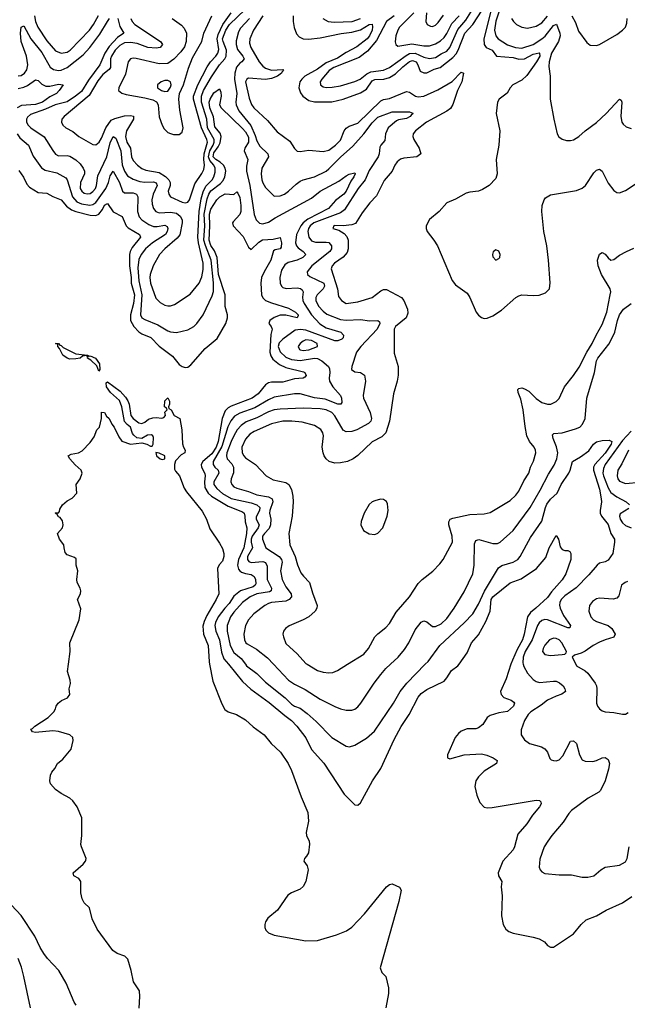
# Model space of a CAD drawing. Header units: inches. Extents: x 1694797 to 1849917, y 907313 to 1017959.
# Tile 268 of 656: x 1704381 to 1708604, y 977636 to 984483. Entities that reach past the tile are written whole.
import ezdxf

# ---------------------------------------------------------------- set-up
doc = ezdxf.new("R2010")
doc.units = ezdxf.units.IN
doc.header["$MEASUREMENT"] = 0
doc.layers.add('B7907', color=7, linetype='Continuous')
doc.layers.add('B7908', color=7, linetype='Continuous')

msp = doc.modelspace()

# ---------------------------------------------------------------- linework, layer by layer
at = {"layer": 'B7907', "color": 5}
for points, elevation in [([(1705210.3, 977609.7), (1705216.5, 977690), (1705212.7, 977730), (1705172.2, 977792.2), (1705156.6, 977870), (1705133.5, 977950), (1705111.1, 977971.1), (1705059.1, 977990), (1705028.7, 978008.7), (1704919, 978159), (1704884.8, 978230), (1704866.6, 978306.6), (1704830, 978341.6), (1704815.3, 978370), (1704806.8, 978410), (1704806.3, 978490), (1704791.1, 978511.1), (1704757.2, 978530), (1704753.2, 978550), (1704822.7, 978610), (1704839.3, 978630), (1704840.9, 978639.1), (1704842, 978650), (1704809.3, 978730), (1704806.8, 978746.8), (1704812.3, 978810), (1704811.9, 978931.9), (1704780.9, 979010), (1704749.7, 979049.7), (1704729.6, 979069.6), (1704670, 979100.9), (1704629.2, 979130), (1704594, 979170), (1704589.2, 979190), (1704594, 979230), (1704604, 979250), (1704625.6, 979274.4), (1704644, 979310), (1704680.2, 979339.8), (1704739, 979410), (1704753.2, 979470), (1704749.2, 979490), (1704729, 979510), (1704650, 979533.1), (1704610, 979538.3), (1704490, 979526), (1704469, 979530), (1704458, 979550), (1704470, 979553), (1704487, 979570), (1704579.3, 979630), (1704617.2, 979670), (1704629, 979690), (1704634, 979710), (1704648.7, 979730), (1704672.3, 979747.7), (1704712.3, 979767.7), (1704729, 979790), (1704724, 979830), (1704732.9, 979867.1), (1704732.7, 979890), (1704713.2, 979950), (1704719.8, 980000)], 680), ([(1705700.7, 980000), (1705722.4, 979882.4), (1705784.6, 979724.6), (1705806.8, 979686.8), (1705830, 979670.1), (1705887.2, 979650), (1705950, 979613.7), (1706004.5, 979564.5), (1706079, 979510), (1706128.3, 979448.3), (1706193.9, 979390), (1706247.1, 979310), (1706270, 979262.3), (1706337.8, 979077.8), (1706383.8, 978970), (1706388.2, 978910), (1706371.8, 978830), (1706374.3, 978810), (1706392.2, 978770), (1706395.1, 978750), (1706387, 978690), (1706374.9, 978665.1), (1706359.5, 978650), (1706354.6, 978630), (1706379.1, 978599.1), (1706385.4, 978570), (1706369, 978490), (1706350, 978454.9), (1706330, 978435.8), (1706269.4, 978410.6), (1706244.4, 978395.6), (1706171.7, 978290), (1706105.3, 978234.7), (1706090.1, 978210), (1706084.7, 978190), (1706085.5, 978170), (1706092.1, 978152.1), (1706110, 978132.1), (1706150, 978116.3), (1706370, 978076.2), (1706450, 978078.3), (1706582.3, 978117.7), (1706653.1, 978146.9), (1706688.4, 978171.6), (1706776.1, 978263.9), (1706930, 978453), (1706950, 978467.7), (1706970, 978472.7), (1707021, 978450), (1707032, 978430), (1707015.2, 978350), (1706885.2, 977890), (1706896.8, 977856.8), (1706925.5, 977830), (1706943.8, 977750), (1706943.1, 977710), (1706924.9, 977610)], 680), ([(1705831.4, 980000), (1705930, 979879.7), (1705987.2, 979827.2), (1706115.6, 979735.6), (1706223.6, 979643.6), (1706270.8, 979610), (1706307.5, 979570), (1706369, 979489), (1706410, 979407.2), (1706493.6, 979313.6), (1706636.7, 979096.7), (1706710, 979022.8), (1706730, 979020.7), (1706750, 979037.3), (1706833.5, 979190), (1706890, 979275.8), (1706982.8, 979477.2), (1707032.6, 979567.4), (1707088.1, 979650), (1707150, 979771.4), (1707170, 979796), (1707210, 979824.8), (1707330, 979883.5), (1707350, 979905), (1707382.5, 979957.5), (1707427, 979990), (1707434, 980000)], 720), ([(1705950.3, 980000), (1705958, 979990), (1706030, 979935.4), (1706090, 979876.1), (1706226.1, 979766.1), (1706270, 979723.5), (1706290, 979709.4), (1706330, 979695.5), (1706378.1, 979658.1), (1706441.5, 979601.5), (1706550, 979491.5), (1706650, 979430.3), (1706672.7, 979427.3), (1706710, 979438.7), (1706790, 979486), (1706845.6, 979534.4), (1706978.4, 979730), (1707025.8, 979810), (1707071.1, 979868.9), (1707199.4, 980000)], 740), ([(1706145.5, 980000), (1706250, 979889.3), (1706290, 979861), (1706364.7, 979824.7), (1706470, 979756.8), (1706570, 979707.2), (1706610, 979691.3), (1706650, 979682), (1706690, 979682.3), (1706710, 979688.9), (1706730, 979703.7), (1706752.4, 979730), (1706844.5, 979870), (1706890.5, 979929.5), (1706926, 979970), (1706957.9, 980000)], 760), ([(1706378.5, 980000), (1706450, 979956.1), (1706490, 979944.7), (1706530, 979941.5), (1706556.4, 979943.6), (1706590, 979957), (1706659.5, 980000)], 780), ([(1707795, 980000), (1707761.8, 979898.2), (1707721.5, 979810), (1707726.4, 979790), (1707746.3, 979770), (1707797.1, 979750), (1707815.8, 979735.8), (1707820.3, 979730), (1707812.3, 979710), (1707770, 979671.6), (1707710, 979663), (1707650, 979645), (1707630.7, 979629.3), (1707599.3, 979580.7), (1707570, 979558.2), (1707550, 979551.4), (1707490, 979550.5), (1707450, 979536.2), (1707430, 979519.9), (1707406.8, 979490), (1707354.6, 979370), (1707354, 979350), (1707370, 979342.6), (1707470, 979371), (1707590, 979377.1), (1707628.1, 979368.1), (1707670.4, 979350), (1707698.4, 979330), (1707694.9, 979310), (1707610, 979257.8), (1707570, 979218.5), (1707550.2, 979190), (1707543.6, 979150), (1707556.9, 979090), (1707579.2, 979039.2), (1707610, 979007.4), (1707630, 979002.3), (1707663.8, 979003.8), (1707970, 979056.3), (1707993.4, 979053.4), (1708003.1, 979043.1), (1708004.6, 979030), (1707994, 979010), (1707944.9, 978950), (1707905.6, 978890), (1707842, 978818), (1707820.1, 978730), (1707810.1, 978710), (1707738, 978630), (1707706.3, 978550), (1707708.9, 978530), (1707732, 978490), (1707726.4, 978453.6), (1707735.1, 978390), (1707730.2, 978250.2), (1707740.8, 978190), (1707758.3, 978158.3), (1707781.3, 978141.3), (1707810.7, 978130), (1707950, 978102.6), (1707990.1, 978090.1), (1708027.2, 978070), (1708050, 978045.5), (1708070, 978032.4), (1708090, 978034), (1708230, 978126.4), (1708283, 978190), (1708317.8, 978222.2), (1708390, 978250.3), (1708456, 978290), (1708570, 978340.2), (1708634.3, 978385.7)], 720), ([(1707880.5, 980000), (1707884.6, 979984.6), (1707910, 979939.5), (1707950, 979893.4), (1707970, 979879.5), (1707993.4, 979873.4), (1708090, 979883.9), (1708110, 979881.9), (1708132, 979872), (1708156.9, 979850), (1708170.2, 979830), (1708174.6, 979810), (1708148.2, 979791.8), (1708110, 979779.6), (1708050, 979749.9), (1708004.7, 979715.3), (1707932.3, 979670), (1707915, 979650), (1707890.2, 979610), (1707865.1, 979545.1), (1707866.4, 979510), (1707890, 979475.5), (1707924, 979450), (1708007.1, 979427.1), (1708030, 979413.4), (1708048.5, 979390), (1708064.7, 979344.7), (1708075.2, 979335.2), (1708090, 979330.5), (1708110, 979328.5), (1708130, 979336.4), (1708155.3, 979364.7), (1708210, 979464.9), (1708230, 979468.5), (1708250.3, 979450), (1708270.3, 979370), (1708290, 979335.5), (1708310, 979327), (1708363.9, 979323.9), (1708390, 979330.3), (1708430, 979350.3), (1708450, 979352), (1708470, 979339.1), (1708479.6, 979310), (1708473.6, 979270), (1708449.3, 979190.7), (1708416.8, 979123.2), (1708404.9, 979110), (1708331.9, 979068.1), (1708216.6, 978983.4), (1708197.4, 978962.6), (1708158.3, 978901.7), (1708078.7, 978810), (1708050.3, 978770), (1708026.7, 978730), (1707995.6, 978644.4), (1707991.8, 978590), (1707998, 978570), (1708010, 978555.8), (1708030, 978546.4), (1708130, 978536.5), (1708215, 978535), (1708290, 978520.2), (1708330, 978518.8), (1708372, 978530), (1708419.3, 978570), (1708450, 978588.2), (1708550, 978603.7), (1708590, 978626.4), (1708603.5, 978650), (1708617.6, 978730)], 740), ([(1708245.6, 980000), (1708250.6, 979990), (1708310, 979955.3), (1708330, 979938.7), (1708380.8, 979870), (1708390.2, 979850), (1708392.8, 979830), (1708390.4, 979730), (1708395.5, 979710), (1708410, 979690.7), (1708430, 979676.3), (1708450, 979670.4), (1708510, 979665.5), (1708570, 979652.2), (1708590, 979654.4), (1708610, 979664.9)], 760), ([(1704773, 977630), (1704759.7, 977650), (1704703.5, 977783.5), (1704653.3, 977870), (1704574, 977954), (1704548.5, 977988.5), (1704522.2, 978030), (1704485.8, 978110), (1704392.2, 978252.2), (1704324.4, 978324.4)], 720), ([(1704456.4, 977610), (1704410.7, 977830), (1704393.7, 977893.7), (1704370, 977953.3)], 740)]:
    msp.add_lwpolyline(points, dxfattribs=dict(at, elevation=elevation))
at = {"layer": 'B7908', "color": 5}
for points, elevation in [([(1705063.2, 984490), (1705076.4, 984436.4), (1705104, 984390), (1705060.3, 984359.7), (1705003.5, 984296.5), (1704972.7, 984250), (1704937.2, 984170), (1704858.7, 984061.3), (1704810, 983983.9), (1704769.6, 983950), (1704710, 983910.6), (1704626.9, 983890), (1704560.1, 983859.9), (1704456.2, 983823.8), (1704434.5, 983805.5), (1704428, 983790), (1704429.1, 983770), (1704439.1, 983750), (1704458, 983730), (1704550, 983669.2), (1704610, 983572.9), (1704630, 983548.4), (1704650, 983536.6), (1704710, 983539), (1704730, 983534.2), (1704770, 983509.3), (1704800.8, 983480.8), (1704822.4, 983450), (1704830.3, 983430), (1704830.3, 983410), (1704803, 983350), (1704802.1, 983310), (1704813.5, 983290), (1704830, 983277.3), (1704850, 983272), (1704870, 983275.1), (1704890, 983287.2), (1704907.8, 983310), (1704914.9, 983330), (1704923, 983397), (1704985.7, 983530), (1705010, 983626.3), (1705030, 983671.3), (1705050, 983658.5), (1705084.2, 983570), (1705093.6, 983473.6), (1705108.7, 983428.7), (1705130, 983398.1), (1705170, 983372.7), (1705216.9, 983356.9), (1705250, 983352), (1705310, 983354.8), (1705328.4, 983348.4), (1705335.4, 983330), (1705308.5, 983270), (1705298.9, 983230), (1705300.6, 983200.6), (1705310.2, 983170), (1705327.9, 983147.9), (1705350, 983138.9), (1705430, 983143.6), (1705470, 983136.5), (1705496.8, 983116.8), (1705509.7, 983090), (1705510.9, 983070), (1705493, 982987), (1705476.3, 982963.7), (1705388.6, 982890), (1705352.4, 982850), (1705309.4, 982770), (1705288.4, 982710), (1705285.8, 982690), (1705290.7, 982650), (1705327.1, 982547.1), (1705356.5, 982516.5), (1705390, 982498.6), (1705410, 982493.4), (1705430, 982493.4), (1705457.7, 982502.3), (1705565.1, 982574.9), (1705629, 982650), (1705646.5, 982693.5), (1705654.9, 982745.1), (1705655.2, 982790), (1705623.5, 982930), (1705619.6, 982970), (1705628.8, 983150), (1705642.4, 983237.6), (1705655, 983285), (1705675.2, 983324.8), (1705717.7, 983370), (1705729.5, 983390), (1705738.6, 983421.4), (1705740.1, 983450), (1705730.9, 983470), (1705702.9, 983502.9), (1705693.9, 983530), (1705701.9, 983570), (1705726.5, 983610), (1705733, 983630), (1705731.6, 983650), (1705686.6, 983730), (1705682.2, 983790), (1705645, 983910), (1705643.3, 983950), (1705658.3, 983990), (1705714.4, 984085.6), (1705769.9, 984170), (1705805.8, 984210), (1705815.6, 984230), (1705817.8, 984270), (1705793.8, 984330), (1705791, 984350), (1705813.4, 984410), (1705839.2, 984450), (1705946.9, 984553.1)], 760), ([(1706280.9, 984510), (1706281.4, 984470), (1706288.4, 984428.4), (1706305.3, 984385.3), (1706323.3, 984363.2), (1706350, 984348.9), (1706388.1, 984348.1), (1706470, 984356.2), (1706614.3, 984385.7), (1706690, 984395.6), (1706750, 984412.7), (1706810, 984448.5), (1706830, 984452.6), (1706833.6, 984433.6), (1706830.1, 984410.1), (1706812.5, 984370), (1706795.7, 984350), (1706725, 984295), (1706650, 984255.1), (1706590, 984215.5), (1706510, 984182.7), (1706450, 984139), (1706363, 984090), (1706340.8, 984070), (1706327.3, 984050), (1706320.1, 984010), (1706333.1, 983973.1), (1706349.4, 983950), (1706390, 983920.7), (1706430.6, 983910.6), (1706550, 983910.6), (1706630, 983929.6), (1706750, 983973.8), (1706790, 983999.9), (1706830, 984058.3), (1706850, 984067), (1706910.5, 984069.5), (1706950, 984081.7), (1706993.1, 984106.9), (1707044.3, 984155.7), (1707090, 984190.9), (1707110, 984199), (1707135.6, 984190), (1707148.6, 984170), (1707164.8, 984124.8), (1707190, 984112.6), (1707210, 984114.1), (1707261.6, 984138.4), (1707302.9, 984150), (1707390, 984219.9), (1707414.3, 984245.7), (1707428.1, 984270), (1707474.8, 984390), (1707529.2, 984450), (1707595.5, 984550)], 820), ([(1706983.2, 984510), (1706930, 984469.2), (1706861.5, 984338.5), (1706797.2, 984262.8), (1706739.5, 984220.5), (1706564.8, 984150), (1706532, 984130), (1706480.2, 984070), (1706470.2, 984050), (1706471.6, 984030), (1706490, 984016.9), (1706510, 984011.7), (1706552.8, 984012.8), (1706610, 984022), (1706710, 984051.9), (1706747.7, 984070), (1706794.5, 984105.5), (1706820.8, 984119.2), (1706910, 984132.5), (1706950, 984149.3), (1707065.7, 984234.3), (1707090, 984246.7), (1707130, 984250.4), (1707190, 984222.2), (1707230, 984213.4), (1707270, 984220.4), (1707310, 984246.2), (1707350, 984264.4), (1707370.6, 984290), (1707425.9, 984414.1), (1707480.9, 984479.1), (1707550, 984589.6)], 840), ([(1707661.2, 984570), (1707607, 984350), (1707608.6, 984310), (1707623.4, 984290), (1707664, 984270), (1707694.6, 984230), (1707810, 984219), (1707850, 984208.1), (1707890, 984211), (1707950, 984241.9), (1707992, 984252), (1707994.3, 984250), (1707995.1, 984230), (1707973.1, 984190), (1707905.9, 984094.1), (1707870, 984061.3), (1707808.8, 984030), (1707790.3, 984010), (1707769.3, 983970.7), (1707712.7, 983930), (1707701.3, 983910), (1707692.2, 983830), (1707718, 983710), (1707711.8, 983610), (1707692.2, 983510), (1707699.5, 983410), (1707690, 983379.3), (1707643, 983330), (1707598.2, 983301.8), (1707570, 983291.1), (1707510, 983284), (1707484.5, 983275.5), (1707410, 983233.6), (1707350, 983209.6), (1707295.8, 983150), (1707230, 983094), (1707206.7, 983050), (1707205.3, 983030), (1707212.4, 983010), (1707259.5, 982950), (1707283.7, 982910), (1707387.2, 982670), (1707410, 982639.5), (1707490, 982580.5), (1707510.3, 982550), (1707553.4, 982450), (1707570, 982427.3), (1707590, 982410.7), (1707610, 982404.9), (1707630, 982408), (1707670, 982424.4), (1707730, 982463), (1707828.8, 982551.2), (1707850, 982563.1), (1707870, 982568.7), (1707950, 982564.4), (1707990, 982568.2), (1708035.6, 982584.4), (1708062.7, 982610), (1708067.8, 982652.2), (1708055.6, 982810), (1708044, 982910), (1708023, 983010), (1708009.7, 983150), (1708013, 983190), (1708026, 983230), (1708035.2, 983244.8), (1708070, 983265.3), (1708250, 983296), (1708290, 983310.3), (1708313.1, 983330), (1708370, 983417.4), (1708390, 983435.3), (1708410, 983442.3), (1708430, 983430.3), (1708470, 983344.9), (1708510, 983294.6), (1708530, 983281.7), (1708550, 983279.6), (1708590, 983294.4), (1708672.7, 983347.3)], 820), ([(1704370, 984092), (1704390, 984095.1), (1704413.7, 984110), (1704430, 984134.3), (1704438, 984170), (1704427.4, 984230), (1704391.2, 984330), (1704386.1, 984390), (1704390, 984430.4), (1704410, 984439.5), (1704458.1, 984350), (1704534, 984254), (1704593.5, 984153.5), (1704615.4, 984135.4), (1704650, 984129), (1704670, 984132.9), (1704710, 984151.1), (1704822.2, 984237.8), (1704868.5, 984290), (1704938.5, 984381.5), (1704990, 984471.2), (1705005, 984490)], 760), ([(1704484, 984510), (1704490.1, 984470), (1704506.7, 984430), (1704570, 984334.6), (1704630, 984266.8), (1704670, 984250.7), (1704710, 984257.9), (1704732.1, 984270), (1704866.1, 984410), (1704894.7, 984450), (1704928.9, 984511.1)], 780), ([(1705152.1, 984490), (1705161.9, 984470), (1705181, 984450), (1705360.2, 984330), (1705372.7, 984310), (1705356.1, 984290), (1705330, 984285), (1705271.1, 984290), (1705197.3, 984317.3), (1705150, 984323.9), (1705110, 984321.3), (1705076.3, 984303.7), (1705044.9, 984270), (1705019.8, 984230), (1705013, 984210), (1705011.1, 984150), (1705002.5, 984137.5), (1704959.5, 984100.5), (1704923, 984057), (1704863.5, 983956.5), (1704688.9, 983810), (1704672.9, 983790), (1704670.3, 983770), (1704681.1, 983750), (1704702, 983730), (1704750, 983704.7), (1704791.2, 983671.2), (1704890, 983615.5), (1704910, 983613.6), (1704933.7, 983630), (1704950, 983658.3), (1704978.9, 983730), (1705016.8, 983783.2), (1705043.2, 983796.8), (1705110, 983813.7), (1705150, 983815.6), (1705171.4, 983811.4), (1705172.5, 983790), (1705123.4, 983710), (1705117.3, 983670), (1705126.2, 983630), (1705151, 983590), (1705158.8, 983530), (1705170, 983503.2), (1705198.6, 983470), (1705230, 983447.3), (1705256.8, 983436.8), (1705350, 983420.6), (1705393.3, 983393.3), (1705418.2, 983370), (1705426.8, 983350), (1705426.4, 983330), (1705413.8, 983290), (1705416.5, 983270), (1705429, 983250), (1705510, 983214.2), (1705530, 983209.4), (1705550, 983214.3), (1705561.8, 983230), (1705598, 983342), (1705646.7, 983413.3), (1705659.6, 983440.4), (1705665.7, 983470), (1705661.6, 983510), (1705663.6, 983550), (1705685.5, 983630), (1705681.7, 983650), (1705644.1, 983730), (1705589.2, 983930), (1705589.4, 983950), (1705619.1, 984030), (1705684.4, 984155.6), (1705707.1, 984190), (1705745, 984230), (1705758, 984250), (1705764.6, 984275.4), (1705754, 984350), (1705761.3, 984378.7), (1705791.7, 984450), (1705850.5, 984530)], 780), ([(1705441.1, 984490), (1705504.9, 984444.9), (1705523.9, 984423.9), (1705539.2, 984390), (1705538.6, 984330), (1705525.3, 984294.7), (1705500.2, 984259.8), (1705452.5, 984207.5), (1705410, 984179.1), (1705350, 984174.7), (1705190, 984212.8), (1705170, 984215.4), (1705150, 984209.9), (1705135.6, 984190), (1705116.1, 984103.9), (1705069.4, 984010), (1705068.3, 983990), (1705091.4, 983971.4), (1705121.5, 983961.5), (1705250, 983939.9), (1705305.8, 983925.8), (1705331.7, 983911.7), (1705342.9, 983890), (1705350, 983808), (1705370, 983750.4), (1705384.7, 983724.7), (1705410, 983699.1), (1705430, 983690.2), (1705450, 983683.9), (1705490, 983684.7), (1705510, 983700.3), (1705516.7, 983730), (1705493.8, 983853.8), (1705486.4, 983930), (1705490.5, 983970), (1705519.4, 984030), (1705554.6, 984145.4), (1705582.8, 984217.2), (1705647.1, 984330), (1705659.7, 984390), (1705715.5, 984510)], 820), ([(1705978.3, 984490), (1705916.5, 984423.5), (1705901.4, 984398.6), (1705885.4, 984334.6), (1705885.3, 984310), (1705895.6, 984275.6), (1705932.3, 984230), (1705941.7, 984210), (1705925.7, 984190), (1705910, 984180.1), (1705888.4, 984151.6), (1705875, 984110), (1705873.7, 984070), (1705890.4, 983970), (1705884, 983910), (1705886.2, 983890), (1705904.3, 983850), (1705986.8, 983746.8), (1706018.3, 983678.3), (1706030, 983639.6), (1706050, 983603.1), (1706105.3, 983550), (1706109.2, 983530), (1706064.6, 983450), (1706059, 983410), (1706063.5, 983370), (1706070, 983348.5), (1706090, 983316), (1706150, 983256.5), (1706190, 983257.3), (1706220.7, 983270), (1706250, 983289.2), (1706301.3, 983338.7), (1706330, 983359.7), (1706350, 983369.2), (1706430, 983391), (1706509.7, 983430), (1706530, 983444.6), (1706610, 983527.3), (1706695.7, 983604.3), (1706773.1, 983690), (1706830, 983765), (1706870, 983803.9), (1706970, 983841.4), (1707090, 983842.3), (1707113.8, 983833.8), (1707115.5, 983830), (1707100.5, 983819.5), (1707095.5, 983810), (1707070, 983795), (1707012.8, 983787.2), (1706999.6, 983780.4), (1706942.3, 983730), (1706923.2, 983690), (1706917.9, 983642.1), (1706890.2, 983610), (1706884.7, 983595.3), (1706878.9, 983550), (1706871.4, 983530), (1706810, 983434.8), (1706782.2, 983370), (1706733.7, 983310), (1706639.3, 983160.7), (1706610, 983139.9), (1706425.3, 983070), (1706400.2, 983050), (1706387.7, 983030), (1706383.7, 983010), (1706390.8, 982970.8), (1706410, 982946), (1706436.7, 982936.7), (1706510, 982936.7), (1706530, 982932.4), (1706547.8, 982910), (1706546.7, 982890), (1706535.4, 982870), (1706410.9, 982770), (1706377.8, 982730), (1706380.2, 982710), (1706396.7, 982696.7), (1706495, 982650), (1706499.6, 982630), (1706490.7, 982610), (1706447.3, 982570), (1706438.2, 982550), (1706438.8, 982530), (1706457.1, 982490), (1706490, 982454.8), (1706515.6, 982435.6), (1706610, 982396.9), (1706650, 982393.3), (1706750, 982397.2), (1706811.3, 982388.7), (1706870.2, 982390.2), (1706881.6, 982381.6), (1706884.6, 982370), (1706866.3, 982330), (1706751.9, 982210), (1706722, 982170), (1706690.3, 982070), (1706687.8, 982050), (1706710, 982034.9), (1706750, 982029.1), (1706776.9, 982010), (1706783, 981970), (1706768.7, 981870), (1706770.2, 981850), (1706817.4, 981750), (1706825.1, 981710), (1706820.9, 981690), (1706804.7, 981675.3), (1706724.9, 981630), (1706690, 981619.6), (1706650, 981617.3), (1706629, 981629), (1706570, 981729), (1706551.1, 981750), (1706510, 981770.3), (1706470, 981777), (1706350, 981782.2), (1706190, 981774.7), (1706150, 981769.1), (1706110, 981755.4), (1706030, 981713.1), (1705954.5, 981685.5), (1705918.9, 981661.1), (1705893.3, 981630), (1705870, 981588.4), (1705850, 981549), (1705820.5, 981470), (1705817.9, 981450), (1705821.6, 981430), (1705855.1, 981395.1), (1705867.5, 981370), (1705867.4, 981332.6), (1705850.1, 981290), (1705847.8, 981270), (1705855.4, 981250), (1705870, 981234.7), (1705890, 981224.4), (1705970, 981201.1), (1706030, 981178.1), (1706110, 981165), (1706134.4, 981150), (1706139.4, 981130), (1706118.7, 981070), (1706116.4, 981050), (1706127.2, 981010), (1706124.8, 980970), (1706114.6, 980945.4), (1706081.5, 980910), (1706069.1, 980890), (1706068.4, 980870), (1706091.9, 980810), (1706183, 980750), (1706200.7, 980730), (1706205.6, 980710), (1706193.3, 980650), (1706206, 980590), (1706230, 980539.3), (1706268.5, 980490), (1706271, 980470), (1706254.7, 980450), (1706230, 980439.9), (1706130.7, 980429.3), (1706110, 980422.6), (1706084.6, 980410), (1706008.3, 980350), (1705972, 980310), (1705950.2, 980270), (1705937.8, 980210), (1705942.2, 980170), (1705952.3, 980150), (1705962, 980142), (1706025.7, 980105.7), (1706104, 980044), (1706145.5, 980000)], 760), ([(1706069.7, 984510), (1706005.3, 984410), (1705980.5, 984350), (1705978.7, 984318.7), (1705987.5, 984290), (1706045.2, 984190), (1706070, 984159.8), (1706090, 984145.5), (1706130, 984132.9), (1706210, 984137.4), (1706215, 984130), (1706202, 984118), (1706199.8, 984110), (1706173.1, 984090), (1706130, 984073), (1706090, 984067.4), (1705970, 984075.8), (1705959.1, 984070), (1705950.8, 984050), (1705976, 983936), (1705992.6, 983892.6), (1706008.2, 983870), (1706102.1, 983782.1), (1706170, 983703.6), (1706258.1, 983638.1), (1706290, 983588), (1706310, 983568.9), (1706330, 983566.5), (1706390, 983574.3), (1706490, 983565.5), (1706530, 983575.3), (1706575.4, 983610), (1706610, 983645), (1706636.3, 983710), (1706650.8, 983729.2), (1706670, 983743), (1706730, 983762.6), (1706890, 983919.6), (1706910, 983927.8), (1706950, 983935), (1707070, 983983.6), (1707090, 983979.4), (1707132, 983952), (1707150, 983947.4), (1707190, 983950.9), (1707286.1, 983993.9), (1707386.5, 984053.5), (1707450, 984117.2), (1707464.4, 984110), (1707454.4, 984050), (1707423.5, 983990), (1707390, 983893.3), (1707373.8, 983866.2), (1707350, 983846.5), (1707207.2, 983770), (1707131.7, 983710), (1707116, 983690), (1707112.9, 983670), (1707119.6, 983650), (1707157.1, 983590), (1707168.9, 983550), (1707142, 983530), (1707050, 983520.6), (1707028, 983512), (1707004.8, 983495.2), (1706988, 983472), (1706970, 983429.7), (1706914.6, 983365.4), (1706861.1, 983258.9), (1706814.4, 983210), (1706760.2, 983139.8), (1706713.8, 983066.2), (1706690, 983056.2), (1706630, 983048.3), (1706570, 983052.2), (1706563.8, 983050), (1706557.3, 983030), (1706598, 983018), (1706637, 982997), (1706654.6, 982974.6), (1706663.5, 982950), (1706663.8, 982890), (1706656.3, 982863.7), (1706628.7, 982831.3), (1706568.4, 982790), (1706552.8, 982770), (1706546, 982750), (1706590.2, 982610), (1706597.4, 982557.4), (1706617, 982530), (1706650.2, 982510.2), (1706730, 982519.7), (1706830, 982550.2), (1706890, 982597.5), (1706910, 982606.5), (1706930, 982607.3), (1707034.7, 982550), (1707051, 982531), (1707075, 982470), (1707078.9, 982441.1), (1707067.5, 982410), (1706993.8, 982350), (1706984.2, 982330), (1706983, 982163), (1707011.8, 982070), (1707011.7, 982011.7), (1707005.3, 981970), (1706979.3, 981880.7), (1706950.2, 981690), (1706924.9, 981610), (1706897.5, 981582.5), (1706830, 981547.2), (1706730, 981452.3), (1706699.5, 981430), (1706659.1, 981410), (1706610, 981400.3), (1706570, 981399.3), (1706532.3, 981410), (1706510, 981429.6), (1706496.4, 981450), (1706488.8, 981470), (1706484, 981510), (1706492.8, 981590), (1706488.1, 981610), (1706473.5, 981633.5), (1706430, 981659.8), (1706343.6, 981683.6), (1706271.6, 981691.6), (1706210, 981691.7), (1706130, 981672.8), (1706010, 981618.8), (1705980.1, 981599.9), (1705950, 981566.8), (1705924.4, 981510), (1705926.7, 981470), (1705938.2, 981450), (1705950, 981436.1), (1706018.7, 981390), (1706092.7, 981310), (1706142.6, 981282.6), (1706230, 981264.4), (1706250.2, 981250.2), (1706270, 981214.8), (1706279.6, 981170), (1706281.5, 981130), (1706275.5, 981030), (1706252, 980910), (1706258.3, 980830), (1706294.8, 980750), (1706311.8, 980691.8), (1706335.8, 980635.8), (1706352.5, 980612.5), (1706395.2, 980570), (1706416.6, 980496.6), (1706448.9, 980410), (1706447, 980390), (1706435.3, 980370), (1706390, 980331.2), (1706351.1, 980308.9), (1706253.5, 980266.5), (1706228, 980250), (1706214.4, 980230), (1706210.4, 980210), (1706213.7, 980190), (1706230, 980143.7), (1706310, 980073.7), (1706370, 980005.2), (1706378.5, 980000)], 780), ([(1706488.5, 984490), (1706524, 984470), (1706566.6, 984466.6), (1706690.7, 984470.7), (1706750, 984491)], 840), ([(1707119.1, 984530), (1707020.9, 984430), (1707007.9, 984410), (1706994.3, 984370), (1706989.2, 984329.2), (1706994.4, 984310), (1707010, 984298.9), (1707105.4, 984314.6), (1707190, 984300.9), (1707230, 984301.5), (1707270, 984315.3), (1707304.6, 984335.4), (1707330, 984359.8), (1707350, 984387.6), (1707383.5, 984456.5), (1707435.4, 984510)], 860), ([(1707207.8, 984530), (1707202.8, 984470), (1707212.4, 984450), (1707236.7, 984436.7), (1707250, 984436.1), (1707270, 984445.2), (1707290, 984462.8), (1707326.6, 984513.4)], 880), ([(1707710, 984534.3), (1707690, 984472.8), (1707680.8, 984410), (1707688.9, 984370), (1707706.9, 984350), (1707770, 984308.2), (1707826.4, 984290), (1707870, 984284.2), (1707950, 984309.7), (1708010.3, 984349.7), (1708031.7, 984368.3), (1708090, 984442), (1708110.7, 984450.7), (1708134.2, 984390), (1708137.6, 984370), (1708124.4, 984330), (1708076.6, 984250), (1708059.8, 984190), (1708057.4, 984157.4), (1708067.2, 984090), (1708067.7, 983930), (1708093, 983790), (1708116.4, 983690), (1708127.9, 983667.9), (1708151.5, 983651.5), (1708182, 983642), (1708210, 983641.5), (1708230, 983647.6), (1708267.3, 983670), (1708309.8, 983710.2), (1708390, 983766.7), (1708456.2, 983830), (1708550, 983931), (1708562, 983922), (1708564.7, 983910), (1708558.7, 983810), (1708566.7, 983770), (1708575.8, 983755.8), (1708596.9, 983736.9), (1708630, 983726.5)], 840), ([(1707799.7, 984490), (1707811.7, 984470), (1707834.4, 984450), (1707871.1, 984431.1), (1707910, 984424.9), (1707970, 984437.8), (1708010, 984461.1), (1708050, 984507.7)], 860), ([(1708218.9, 984510), (1708244.3, 984464.3), (1708264, 984404), (1708323.1, 984323.1), (1708346.7, 984306.7), (1708390, 984303.8), (1708410, 984310.4), (1708530, 984379.5), (1708570, 984408.8), (1708590, 984430.4), (1708601.4, 984458.6), (1708601.6, 984490)], 860), ([(1704370, 984003.9), (1704410, 984012.9), (1704435.5, 984024.5), (1704490, 984064.9), (1704510, 984060.3), (1704533.8, 984033.8), (1704561.6, 984021.6), (1704590, 984021.5), (1704650, 984035.3), (1704682.8, 984030), (1704656, 983990), (1704636.1, 983970), (1704590, 983945.4), (1704540.4, 983910), (1704490, 983891.9), (1704393.7, 983886.3), (1704364.4, 983870)], 740), ([(1704362.7, 983690), (1704382.1, 983662.1), (1704441.2, 983610), (1704474.7, 983534.7), (1704532.1, 983452.1), (1704557.2, 983437.2), (1704638.7, 983418.7), (1704702.4, 983382.4), (1704711.6, 983370), (1704746.8, 983250), (1704777.1, 983217.1), (1704810, 983201.9), (1704867.5, 983192.5), (1704890, 983196.8), (1704909.4, 983210.6), (1704980.1, 983310), (1704997.8, 983350), (1705010, 983398), (1705030, 983430.3), (1705073.4, 983350), (1705094.7, 983290), (1705110, 983279.4), (1705170, 983278.5), (1705192.4, 983270), (1705201.8, 983250), (1705199.4, 983150), (1705211, 983111), (1705229.4, 983090), (1705277.9, 983057.9), (1705310, 983045), (1705336.1, 983043.9), (1705390, 983053.4), (1705404.8, 983044.8), (1705409.4, 983030), (1705406.7, 983010), (1705393.6, 982990), (1705303.9, 982930), (1705255.6, 982890), (1705224.8, 982850), (1705210, 982814), (1705201.9, 982758.1), (1705207.7, 982667.7), (1705229.2, 982570), (1705220.8, 982430), (1705230.1, 982410.1), (1705250, 982397.1), (1705341.1, 982361.1), (1705410, 982320.2), (1705430, 982312.6), (1705470, 982307.6), (1705550, 982326), (1705590, 982349.1), (1705612.9, 982370), (1705655.9, 982430), (1705718.7, 982561.3), (1705727.3, 982592.7), (1705728.3, 982651.7), (1705711.9, 982810), (1705671.4, 982911.4), (1705661.2, 982950), (1705667.4, 983050), (1705661.9, 983130), (1705683.6, 983236.4), (1705695.1, 983270), (1705710, 983292.6), (1705776.3, 983343.7), (1705794.8, 983365.2), (1705806.6, 983390), (1705812.6, 983430), (1705809.6, 983450), (1705797.6, 983470), (1705773.1, 983493.1), (1705744.5, 983510), (1705726.5, 983530), (1705730, 983557.7), (1705761.2, 983598.8), (1705774.4, 983625.6), (1705780.2, 983670), (1705773.6, 983693.6), (1705737, 983737), (1705726.8, 983806.8), (1705701.2, 983870), (1705698.6, 983910), (1705703.7, 983930), (1705730, 983973.2), (1705770, 984002.8), (1705779.3, 983979.3), (1705780.6, 983950), (1705770.2, 983890), (1705780.3, 983870), (1705930, 983725.7), (1705950, 983701.9), (1705970, 983666), (1705972, 983630), (1705945.3, 983590), (1705942, 983570), (1705966.1, 983510), (1705956.9, 983463.1), (1705956.9, 983430), (1705980.5, 983330), (1706010, 983127.7), (1706024.5, 983090), (1706048.2, 983068.2), (1706070, 983063.5), (1706110, 983073.7), (1706155.9, 983104.1), (1706410, 983241.7), (1706470, 983290.1), (1706599.7, 983360.3), (1706650, 983397.7), (1706670, 983408.8), (1706710, 983418), (1706711.7, 983410), (1706702.6, 983390), (1706681.2, 983358.8), (1706650.5, 983290), (1706632.7, 983270), (1706575.7, 983224.3), (1706526, 983170), (1706384.1, 983095.9), (1706350.8, 983070), (1706333.7, 983050), (1706303.8, 982990), (1706296.6, 982930), (1706304.1, 982910), (1706315.5, 982895.5), (1706350.2, 982870), (1706369.1, 982850), (1706347.7, 982830), (1706310, 982811.2), (1706246.8, 982793.2), (1706222.5, 982777.5), (1706199.3, 982740.7), (1706188.8, 982690), (1706191.1, 982650), (1706200.2, 982630), (1706210, 982621.2), (1706233.6, 982613.6), (1706310, 982617.3), (1706332.6, 982612.6), (1706344.1, 982604.1), (1706350.8, 982590), (1706346.6, 982553.4), (1706349.2, 982530), (1706357.3, 982510), (1706410, 982430.1), (1706467.1, 982367.1), (1706510, 982340.1), (1706612.8, 982310), (1706632.1, 982290), (1706629.2, 982270), (1706619, 982261), (1706593, 982250), (1706570, 982250.4), (1706370, 982323.1), (1706331.6, 982328.4), (1706296.2, 982323.8), (1706210, 982262.1), (1706184.8, 982235.2), (1706177.9, 982210), (1706190, 982171.9), (1706230, 982135), (1706270, 982119), (1706330, 982111.7), (1706430, 982129), (1706450, 982127.2), (1706481.2, 982110), (1706526.6, 982070), (1706534.6, 982054.6), (1706536.6, 982030), (1706530.7, 981990), (1706533.8, 981970), (1706556.1, 981930), (1706610.2, 981870), (1706618.2, 981850), (1706619.1, 981820.9), (1706611.7, 981808.3), (1706590.8, 981809.2), (1706503.1, 981843.1), (1706430, 981853.4), (1706330, 981880.2), (1706290, 981880.8), (1706150, 981856.9), (1706110, 981839), (1706015.7, 981784.3), (1705910, 981747.5), (1705874.1, 981725.9), (1705847.8, 981692.2), (1705828.5, 981651.5), (1705784.7, 981515.3), (1705724.5, 981410), (1705724.5, 981390), (1705738, 981370), (1705759.5, 981350), (1705764.3, 981330), (1705731, 981270), (1705730.6, 981250), (1705750, 981221.7), (1705790, 981188.6), (1705850, 981152.9), (1705990, 981123), (1706028.4, 981108.4), (1706050.7, 981090.7), (1706047, 981070), (1706025.4, 981025.4), (1706024.7, 981010), (1706045.2, 980970), (1706037.5, 980950), (1705997.3, 980890), (1705990.6, 980870), (1705990.1, 980850.1), (1705998.2, 980810), (1705964.8, 980750), (1705963.8, 980730), (1705974.2, 980714.2), (1705988.8, 980708.8), (1706070, 980714.3), (1706090, 980708), (1706101.4, 980681.4), (1706101.6, 980590), (1706130.7, 980530), (1706128.4, 980510), (1706116.7, 980503.3), (1706030, 980489.6), (1705982.6, 980470), (1705930, 980429.9), (1705870, 980362.7), (1705846.7, 980330), (1705823.4, 980270), (1705822.3, 980230), (1705843.6, 980130), (1705870, 980081.5), (1705919.6, 980039.6), (1705950.3, 980000)], 740), ([(1704375.1, 983435.1), (1704406.8, 983386.8), (1704430, 983339.1), (1704450, 983317.1), (1704510, 983280.2), (1704570, 983276.9), (1704610, 983252.1), (1704670, 983229.2), (1704705.8, 983185.8), (1704740.2, 983160.2), (1704770, 983148.6), (1704870, 983123.9), (1704910, 983120.5), (1704930, 983129.6), (1704956.1, 983163.9), (1704970, 983193.2), (1704990, 983203.6), (1705030, 983146), (1705093.5, 983113.5), (1705120.4, 983050), (1705134.2, 983034.2), (1705214, 982990), (1705220.6, 982970), (1705162.2, 982897.8), (1705148.8, 982871.2), (1705144.4, 982850), (1705143.4, 982770), (1705156.6, 982690), (1705156, 982650), (1705178.2, 982570), (1705172.8, 982510), (1705149.8, 982430), (1705152, 982390), (1705173, 982350), (1705210, 982312), (1705230, 982298.9), (1705292.5, 982272.5), (1705350, 982212.5), (1705443, 982143), (1705490, 982085.9), (1705510, 982071.1), (1705530, 982064.6), (1705550, 982067.1), (1705570, 982081.7), (1705670, 982196.5), (1705754.3, 982265.7), (1705812.6, 982370), (1705826, 982410), (1705825.3, 982430), (1705808.6, 982488.6), (1705808.8, 982570), (1705763.4, 982710), (1705754.3, 982830), (1705735.5, 982875.5), (1705710, 982911.9), (1705696.5, 982950), (1705701.4, 983050), (1705699.9, 983130), (1705710, 983165), (1705749.9, 983230), (1705771.8, 983250), (1705810, 983271.1), (1705870, 983268.2), (1705890, 983284.9), (1705897.4, 983277.4), (1705910, 983246.8), (1705917.7, 983190), (1705917.8, 983150), (1705910, 983127.9), (1705863.8, 983076.2), (1705860.6, 983070), (1705863.8, 983050), (1705935.1, 982975), (1705970, 982901.1), (1705990, 982884.8), (1706043.4, 982936.6), (1706068.5, 982951.5), (1706143, 982957), (1706190, 982967.3), (1706201.2, 982930), (1706198.1, 982901.9), (1706190.1, 982889.9), (1706157.2, 982882.8), (1706145.3, 982874.7), (1706125.1, 982810), (1706079, 982730), (1706061.3, 982690), (1706057, 982650), (1706060.7, 982570), (1706069.7, 982549.7), (1706090.2, 982530), (1706130, 982512.8), (1706250, 982476.6), (1706296.9, 982450), (1706315.4, 982430), (1706315.4, 982424.6), (1706310, 982409.9), (1706230, 982426.9), (1706190, 982427.2), (1706150, 982411.9), (1706119.8, 982390), (1706112.1, 982370), (1706128.4, 982348.4), (1706134.6, 982330), (1706126.3, 982293.7), (1706119.8, 982170), (1706126, 982146), (1706141.1, 982121.1), (1706185.4, 982085.4), (1706230, 982063.7), (1706353.9, 982033.9), (1706362.4, 982030), (1706371.5, 982008.5), (1706363.4, 981996.6), (1706350.2, 981989.8), (1706290, 981984.9), (1706210, 981962), (1706130, 981961.2), (1706110, 981956.4), (1706090, 981943.2), (1706038, 981882), (1705995.5, 981850), (1705850, 981795.7), (1705830, 981784.2), (1705810, 981762.1), (1705787.8, 981710), (1705759.1, 981550), (1705745.3, 981510), (1705716, 981464), (1705653.7, 981410), (1705642, 981390), (1705643.9, 981370), (1705666.8, 981326.8), (1705669.3, 981310), (1705664.3, 981270), (1705668.3, 981230), (1705690, 981190.5), (1705714.6, 981170), (1705830, 981100.1), (1705930, 981059.6), (1705941.3, 981050), (1705946.3, 981030), (1705948.6, 980990), (1705958.9, 980950), (1705957.1, 980910), (1705939.3, 980810), (1705901.7, 980730), (1705895.2, 980690), (1705902.6, 980662.6), (1705910, 980649.3), (1705921.3, 980641.3), (1705950, 980630.4), (1705990, 980623.6), (1706010, 980610.1), (1706020.1, 980590), (1706021, 980559), (1706018.2, 980550), (1706002.3, 980537.7), (1705916.4, 980510), (1705870, 980474.1), (1705837.6, 980422.4), (1705805.9, 980390), (1705759.8, 980330), (1705740.6, 980290), (1705736.6, 980270), (1705743.8, 980230), (1705769.5, 980170), (1705784.3, 980084.3), (1705799.2, 980039.2), (1705831.4, 980000)], 720), ([(1706659.5, 980000), (1706772.6, 980070), (1706803.9, 980110), (1706849.8, 980190.2), (1706870, 980212.2), (1706924.7, 980255.3), (1706950, 980284.4), (1706997.9, 980362.1), (1707090, 980469.1), (1707150, 980561.8), (1707177.8, 980590), (1707253, 980647), (1707301.7, 980698.3), (1707323.9, 980730), (1707389, 980850), (1707387.2, 980890), (1707362.2, 980970), (1707362.2, 980990), (1707371.5, 981008.5), (1707390, 981017.4), (1707510, 981042), (1707610, 981045.8), (1707650, 981055.5), (1707790, 981138.3), (1707830, 981175.6), (1707850, 981203.1), (1707884.6, 981275.4), (1707919, 981330), (1707931.4, 981370), (1707952.4, 981412.4), (1707967.4, 981470), (1707966.2, 981490), (1707957.2, 981510), (1707924.4, 981550), (1707905.7, 981590), (1707893.7, 981653.7), (1707880.8, 981770), (1707862.9, 981842.9), (1707845.1, 981890), (1707843.6, 981910), (1707850, 981918), (1707870, 981922), (1707890, 981916), (1707918.5, 981898.5), (1707969.5, 981849.5), (1708010, 981821.2), (1708050, 981808.2), (1708073.2, 981810), (1708110, 981828.4), (1708130, 981848), (1708166.6, 981930), (1708230, 982007.4), (1708270, 982067), (1708322.2, 982170), (1708359.8, 982230), (1708387.4, 982290), (1708430, 982363.1), (1708461.5, 982450), (1708485.5, 982570), (1708489, 982590), (1708485.7, 982610), (1708423.5, 982710), (1708400.5, 982770), (1708395.9, 982810), (1708410, 982851.7), (1708430, 982864.7), (1708450, 982852), (1708470, 982826.3), (1708490, 982810.2), (1708510, 982814.7), (1708550, 982844.3), (1708597.7, 982870), (1708650, 982893.2)], 780), ([(1706957.9, 980000), (1707010.5, 980049.5), (1707056.2, 980103.8), (1707085.3, 980150), (1707130, 980239.3), (1707170, 980292.4), (1707190, 980301.3), (1707210, 980294.9), (1707250, 980264), (1707270, 980263.5), (1707310, 980281.7), (1707350, 980318.7), (1707399.9, 980390), (1707470, 980504.6), (1707529.8, 980630), (1707539.8, 980690), (1707542, 980838), (1707550, 980861.6), (1707571, 980869), (1707670, 980841), (1707700.5, 980839.5), (1707720.5, 980850), (1707810, 980930.2), (1707929.1, 981090), (1707999.2, 981210), (1708057.1, 981322.9), (1708095.9, 981384.1), (1708114.1, 981430), (1708121.1, 981470), (1708112.2, 981512.2), (1708087.7, 981570), (1708084.2, 981595.8), (1708094, 981606), (1708150, 981610.1), (1708242.8, 981637.2), (1708273.1, 981650), (1708292.2, 981670), (1708310.9, 981710), (1708322.5, 981850), (1708376.1, 982030), (1708388.6, 982111.4), (1708398.5, 982130), (1708474.5, 982225.5), (1708498.9, 982270), (1708518, 982310), (1708534.8, 982390), (1708550, 982431.3), (1708576.8, 982470), (1708630.3, 982509.7)], 760), ([(1704719.8, 980000), (1704731.8, 980090), (1704729.7, 980150), (1704794.5, 980310), (1704804.7, 980384.7), (1704782, 980450), (1704804, 980490), (1704806, 980510), (1704801.2, 980530), (1704781.2, 980570), (1704777.2, 980590), (1704784, 980650), (1704774, 980690), (1704774, 980730), (1704772.9, 980732.9), (1704762, 980742), (1704710, 980762), (1704698, 980778), (1704689, 980810), (1704688.7, 980830), (1704657.2, 980870), (1704644, 980910), (1704679, 980950), (1704684, 980970), (1704677.2, 980997.2), (1704662, 981022), (1704650, 981026), (1704642, 981042), (1704628, 981050), (1704630, 981054), (1704650, 981054), (1704658, 981062), (1704660.4, 981079.6), (1704678, 981110), (1704710, 981138), (1704745.6, 981154.4), (1704778, 981190), (1704774, 981250), (1704802, 981290), (1704815.3, 981330), (1704808, 981350), (1704767, 981387), (1704729, 981430), (1704718, 981450), (1704739, 981461), (1704789, 981471), (1704815.3, 981484.7), (1704870, 981542), (1704898, 981582), (1704918, 981630), (1704935.3, 981650), (1704948.7, 981710), (1704950, 981754), (1704970, 981752), (1704984.7, 981724.7), (1705002, 981710), (1705022, 981670), (1705038, 981650), (1705070, 981582), (1705091.1, 981551.1), (1705151, 981531), (1705230, 981540.5), (1705264.7, 981530), (1705290, 981516.3), (1705302, 981518), (1705309.5, 981530.5), (1705310, 981578), (1705307, 981590), (1705296.5, 981596.5), (1705270, 981594), (1705228.9, 981571.1), (1705194.7, 981574.8), (1705173.9, 981593.9), (1705165.7, 981605.7), (1705151.2, 981650), (1705127.3, 981667.3), (1705108.5, 981688.5), (1705090.9, 981790), (1705074.4, 981834.4), (1705013, 981890), (1704983.1, 981930), (1704982, 981958), (1704990, 981964), (1705079, 981899), (1705116.7, 981856.7), (1705133.4, 981833.4), (1705142.8, 981810), (1705154.3, 981730), (1705170, 981708.7), (1705210, 981680.3), (1705230, 981675.8), (1705250, 981683.1), (1705275.4, 981704.6), (1705306.2, 981713.8), (1705330, 981717), (1705369.4, 981710.6), (1705383.2, 981716.8), (1705394, 981730), (1705390, 981754), (1705406, 981770), (1705402, 981782), (1705388, 981790), (1705388.7, 981831.3), (1705410, 981852), (1705422, 981830), (1705422, 981810), (1705414, 981790), (1705418, 981778), (1705434, 981770), (1705454, 981730), (1705494, 981710), (1705507.2, 981630), (1705513.2, 981533.2), (1705519.1, 981510), (1705532, 981490), (1705528.2, 981470), (1705502.4, 981457.6), (1705463.9, 981416.1), (1705456.1, 981390), (1705457.5, 981357.5), (1705462.7, 981342.7), (1705492.6, 981310), (1705523.9, 981223.9), (1705539, 981199), (1705650, 981065.5), (1705678, 981010), (1705702.9, 980942.9), (1705770, 980842.8), (1705790, 980806), (1705799.6, 980770), (1705800.3, 980750), (1705790, 980717), (1705768.2, 980691.8), (1705754.8, 980665.2), (1705764.4, 980490), (1705746.4, 980450), (1705681.1, 980338.9), (1705662.1, 980297.9), (1705654.2, 980265.8), (1705657.2, 980210), (1705690.7, 980130), (1705697.5, 980017.5), (1705700.7, 980000)], 680), ([(1708630, 981621.7), (1708570, 981555.4), (1708450.5, 981390), (1708438.4, 981361.6), (1708433.9, 981330), (1708437.5, 981310), (1708470, 981226.2), (1708490, 981194.7), (1708530, 981165.2), (1708595.6, 981130), (1708617.8, 981110)], 760), ([(1707199.4, 980000), (1707219.5, 980020.5), (1707299.8, 980130), (1707470, 980288.3), (1707529.8, 980350), (1707570, 980417.7), (1707611.9, 980508.1), (1707708.7, 980671.3), (1707731.7, 980688.2), (1707810, 980711), (1707842.2, 980730), (1707859.8, 980750), (1707930, 980882.6), (1708010, 980994.6), (1708034.6, 981090), (1708045.5, 981114.5), (1708070, 981148.9), (1708115.3, 981190), (1708144.7, 981250), (1708197.4, 981330), (1708207.1, 981350), (1708222.9, 981410), (1708277.7, 981442.3), (1708335.4, 981484.6), (1708368.4, 981531.6), (1708390, 981547.5), (1708430, 981556.9), (1708478.3, 981558.3), (1708496.8, 981550), (1708491.9, 981530), (1708450, 981468.4), (1708377.2, 981390), (1708368.8, 981370), (1708368.9, 981350), (1708410, 981217.4), (1708422.1, 981150), (1708423.9, 981130), (1708414.4, 981070), (1708416.1, 981050), (1708423.9, 981030), (1708471.3, 980971.3), (1708490.1, 980910.1), (1708514.4, 980870), (1708515.5, 980850), (1708502.5, 980770), (1708470, 980724), (1708450, 980713.3), (1708410, 980702.4), (1708393.1, 980690), (1708337.3, 980622.7), (1708247.3, 980532.7), (1708170, 980476.1), (1708144.7, 980450), (1708134.4, 980430), (1708131.6, 980411.6), (1708136, 980390), (1708160.5, 980340.5), (1708207.8, 980270), (1708205.2, 980254.8), (1708190, 980253.3), (1708050, 980308.5), (1708030, 980311), (1708010, 980304.5), (1707991.7, 980288.3), (1707980.6, 980270), (1707943, 980170), (1707894.7, 980090), (1707880.5, 980050), (1707877.8, 980010), (1707880.5, 980000)], 740), ([(1708611.4, 981490), (1708566, 981394), (1708538.2, 981350), (1708532.5, 981310), (1708538, 981290), (1708550, 981273.8), (1708590, 981258.4), (1708690, 981266.6)], 780), ([(1708615.4, 981084.6), (1708553.6, 981046.4), (1708549.3, 981030), (1708554, 981010), (1708570, 980983.2), (1708590, 980966.4), (1708630, 980948.4)], 760), ([(1707434, 980000), (1707490, 980079.1), (1707521.7, 980150), (1707570, 980205.8), (1707621.4, 980298.6), (1707651.5, 980370), (1707658.4, 980450), (1707670, 980469.4), (1707790, 980566.8), (1707865.9, 980594.1), (1707972.9, 980667.1), (1708037.3, 980742.7), (1708060.7, 980810), (1708110, 980894.8), (1708126, 980870), (1708138, 980818), (1708150, 980798), (1708170, 980791.3), (1708190, 980791.3), (1708204.7, 980784.7), (1708210.8, 980770.8), (1708210.4, 980730), (1708175.6, 980630), (1708150, 980586.6), (1708077, 980503), (1708050, 980465.1), (1707968, 980390), (1707930, 980361.3), (1707909.4, 980330.6), (1707887.4, 980210), (1707875.7, 980170), (1707837.5, 980102.5), (1707804.7, 980030), (1707795, 980000)], 720), ([(1708604.8, 980575.2), (1708587.7, 980570), (1708564.4, 980550), (1708544.8, 980475.2), (1708530, 980460.4), (1708506.4, 980453.6), (1708410, 980460.3), (1708390, 980456.1), (1708362.6, 980437.4), (1708341.7, 980410), (1708336, 980370), (1708350.3, 980330), (1708368.8, 980310), (1708390, 980298.2), (1708470.6, 980270.6), (1708495.4, 980250), (1708519.2, 980210), (1708510.7, 980189.3), (1708450, 980171.1), (1708410, 980153.7), (1708365.7, 980130), (1708310, 980091), (1708282.5, 980077.5), (1708236.3, 980063.7), (1708221, 980050), (1708245.6, 980000)], 760)]:
    msp.add_lwpolyline(points, dxfattribs=dict(at, elevation=elevation))
for points, elevation in [([(1705410, 984060.3), (1705390, 984059), (1705363.1, 984050), (1705338.9, 984030), (1705339.6, 984010), (1705366, 983990), (1705390, 983983), (1705410, 983986.2), (1705430, 984014), (1705433.7, 984030), (1705430, 984051.1)], 840), ([(1707690, 982882), (1707671.1, 982868.9), (1707667.3, 982850), (1707670, 982834), (1707690, 982811.3), (1707710, 982821), (1707717.2, 982830), (1707721.2, 982850), (1707710, 982874)], 840), ([(1704862.8, 982142.8), (1704870, 982144.9), (1704907.7, 982130), (1704935.6, 982090), (1704938.8, 982050), (1704930, 982039), (1704916.3, 982076.3), (1704876, 982116), (1704852.7, 982130), (1704855.3, 982135.3), (1704848, 982148), (1704818, 982142), (1704801, 982130), (1704770, 982123.5), (1704730, 982122.5), (1704710, 982127.9), (1704681.7, 982150), (1704657.2, 982197.2), (1704645.1, 982210), (1704645.2, 982225.2), (1704630, 982232), (1704650, 982231.8), (1704659.1, 982219.1), (1704670, 982216), (1704683.6, 982203.6), (1704770, 982159), (1704852, 982150)], 680), ([(1706370, 982255.8), (1706350, 982247.5), (1706330, 982231.2), (1706316.9, 982210), (1706324.6, 982190), (1706330, 982187.4), (1706350, 982183.4), (1706390, 982187.2), (1706451.2, 982210), (1706447.7, 982230), (1706410, 982252.7)], 760), ([(1705326.8, 981473.2), (1705331.3, 981450), (1705358, 981430), (1705370, 981424), (1705390, 981428), (1705389, 981450), (1705350, 981468.7)], 680), ([(1706887.3, 981147.3), (1706850, 981138), (1706830, 981129.6), (1706810, 981111.8), (1706774, 981050), (1706753.4, 980993.4), (1706750.6, 980970), (1706770.5, 980930.5), (1706808.5, 980908.5), (1706850, 980903), (1706870, 980912.7), (1706904.7, 980950), (1706935.1, 981030), (1706941.5, 981070), (1706936.6, 981116.6), (1706930, 981133.2), (1706910, 981147)], 820), ([(1708090, 980180.9), (1708062.6, 980170), (1708030, 980133.7), (1708018.2, 980110), (1708015.3, 980090), (1708030, 980068), (1708070, 980061.6), (1708150, 980067.4), (1708169.5, 980070.5), (1708179.5, 980080.5), (1708180.9, 980090), (1708149.7, 980150), (1708130, 980169.7), (1708110, 980179.3)], 760)]:
    msp.add_lwpolyline(points, close=True, dxfattribs=dict(at, elevation=elevation))

doc.saveas('drawing.dxf')
